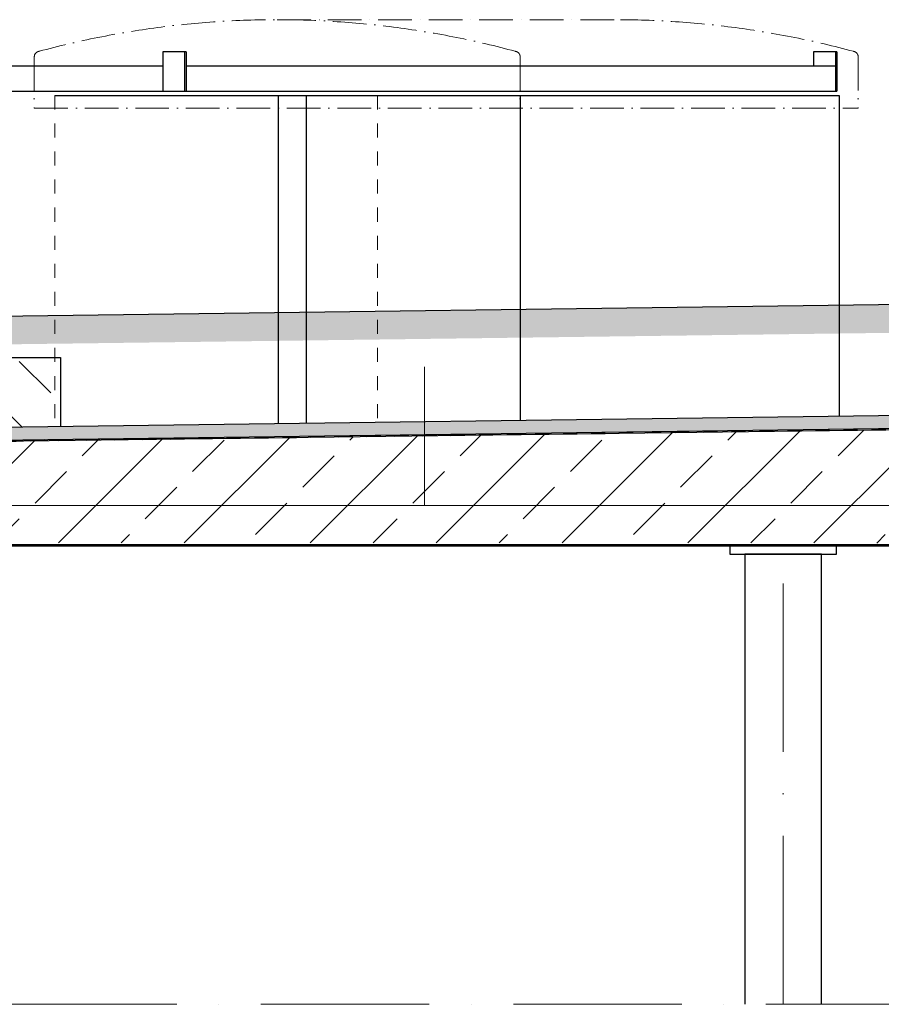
# Model space of a CAD drawing. Header units: millimetres. Extents: x 2605 to 1198744, y 17680 to 73723.
# Tile 398 of 656: x 10220 to 13291, y 51050 to 54559. Entities that reach past the tile are written whole.
import ezdxf

# ---------------------------------------------------------------- set-up
doc = ezdxf.new("R2010")
doc.units = ezdxf.units.MM
doc.linetypes.add('ACAD_ISO10W100', pattern=[18, 12, -3, 0, -3])
doc.linetypes.add('JIS_02_1.0', pattern=[2, 1, -1])
doc.layers.add('Mittellinien', color=7, linetype='Continuous', lineweight=5)
doc.layers.add('Verz. Bandstahl 30x3_5mm im Beton', color=5, linetype='GRENZE1', lineweight=18)
doc.linetypes.add('GRENZE1', pattern='A,6.35,-2.54,[133,ltypeshp.shx,S=2.54,R=0,X=-2.54,Y=0],-2.54,25.4', length=36.83)

msp = doc.modelspace()

# ---------------------------------------------------------------- hatches: boundary and pattern name
at = {"lineweight": 13}
h = msp.add_hatch(dxfattribs=at)
h.set_pattern_fill('ANSI33', color=256, scale=50, angle=90, style=0)
h.set_pattern_definition([(135, (-21381.03, 16915), (-224.5064, -224.5064), []), (135, (-21381.03, 17139.5), (-224.5064, -224.5064), [158.75, -79.375])])
h.paths.add_polyline_path([(10065.21586, 54289.15536), (9815.06347, 54289.15536), (9815.06347, 53543.82884), (10065.21586, 53547.08861)])
h.paths.add_polyline_path([(10065.21586, 53355.2295), (10065.21586, 53547.08861), (9815.06347, 53543.82884), (9815.06347, 53355.2295), (9515.06347, 53355.2295), (9515.06347, 53097.60323), (10365.21586, 53108.6817), (10365.21586, 53355.2295)])
h = msp.add_hatch()
h.set_pattern_fill('EARTH', color=256, scale=12.5, angle=45.64495339, style=0)
h.set_pattern_definition([(45.645, (10075.91, 53036.38), (-1.2636, 112.2461), [79.375, -79.375]), (45.645, (10054.63, 53057.19), (-1.2636, 112.2461), [79.375, -79.375]), (45.645, (10033.346, 53077.996), (-1.2636, 112.2461), [79.375, -79.375]), (135.645, (10033.19, 53092.03), (-112.2461, -1.2636), [79.375, -79.375]), (135.645, (10054, 53113.31), (-112.2461, -1.2636), [79.375, -79.375]), (135.645, (10074.81, 53134.59), (-112.2461, -1.2636), [79.375, -79.375])])
h.paths.add_polyline_path([(4198.8812, 52494.77467), (4143.41118, 52577.9797), (5436.77004, 53440.21894), (16008.41302, 53577.9797), (16008.41302, 53477.97121), (5467.63824, 53340.6127)])
h = msp.add_hatch(dxfattribs=at)
h.set_pattern_fill('ANSI33', color=256, scale=50, style=0)
h.set_pattern_definition([(45, (-21381.03, 16915), (-224.5064, 224.5064), []), (45, (-21156.52, 16915), (-224.5064, 224.5064), [158.75, -79.375])])
h.paths.add_polyline_path([(8673.41118, 52689.15536), (8593.41118, 52689.15536), (8593.41118, 52705.15536), (8553.41118, 52705.15536), (8553.41118, 52707.15536), (8713.41118, 52707.15536), (8713.41118, 52705.15536), (8673.41118, 52705.15536)], flags=16)
edge = h.paths.add_edge_path(flags=16)
edge.add_arc((17408.41302, 53223.98242), 5, 0, 360)
edge = h.paths.add_edge_path(flags=16)
edge.add_arc((17408.41302, 53173.98242), 5, 0, 360)
edge = h.paths.add_edge_path()
edge.add_line((8483.41172, 51049.66842), (8782.03524, 51049.66842))
edge.add_line((8782.03524, 51049.66842), (8778.39869, 52658.15536))
edge.add_arc((8775.39869, 52658.15536), 3, -90, 0.00002165, ccw=False)
edge.add_line((8775.39869, 52655.15536), (8772.39869, 52655.15536))
edge.add_line((8772.39869, 52655.15536), (8772.39869, 52695.15536))
edge.add_line((8772.39869, 52695.15536), (8832.39869, 52695.15536))
edge.add_line((8832.39869, 52695.15536), (18702.41302, 52692.35747))
edge.add_line((18702.41302, 52692.35747), (18702.41302, 52699.15536))
edge.add_line((18702.41302, 52699.15536), (18802.41302, 52699.15536))
edge.add_line((18802.41302, 52699.15536), (18802.41302, 52914.15536))
edge.add_line((18802.41302, 52914.15536), (18702.41302, 52914.15536))
edge.add_line((18702.41302, 52914.15536), (18702.41302, 52924.15536))
edge.add_line((18702.41302, 52924.15536), (18802.41302, 52924.15536))
edge.add_line((18802.41302, 52924.15536), (18802.41302, 53149.15536))
edge.add_line((18802.41302, 53149.15536), (17508.41302, 53149.15536))
edge.add_line((17508.41302, 53149.15536), (17508.41302, 53249.15536))
edge.add_line((17508.41302, 53249.15536), (17308.41302, 53249.15536))
edge.add_line((17308.41302, 53249.15536), (17308.41302, 53149.15536))
edge.add_line((17308.41302, 53149.15536), (8483.41118, 53034.15536))
edge.add_line((8483.41118, 53034.15536), (8483.41118, 52684.15536))
edge.add_line((8483.41118, 52684.15536), (8483.41172, 51049.66842))
at = {"lineweight": 9}
h = msp.add_hatch(dxfattribs=at)
h.set_pattern_fill('BETON_UNBEWEHRT', color=0, scale=100, pattern_type=2)
h.set_pattern_definition([(45, (-21363.352, 16914.986), (-17.67767, 17.67767), [12.5, -6.25])])
h.paths.add_polyline_path([(17304.41302, 53153.07734), (17304.41302, 53199.10748), (8447.41118, 53083.69048), (8447.41118, 53037.66034)])

# ---------------------------------------------------------------- linework, layer by layer
at = {"linetype": 'ACAD_ISO10W100', "lineweight": 18, "ltscale": 10}
for p, q in [((11137.87042, 54559.15536), (12342.87042, 54559.15536)), ((10271.84501, 54426.63561), (10271.84501, 54244.15536)), ((12003.89582, 54426.63561), (12003.89582, 54244.15536)), ((13208.89582, 54426.63561), (13208.89582, 54244.15536)), ((10271.84501, 54244.15536), (13208.89582, 54244.15536))]:
    msp.add_line(p, q, dxfattribs=at)
for p, q in [((10812.80609, 54444.15536), (10729.8638, 54444.15536)), ((10729.8638, 54444.15536), (10729.8638, 54304.15536)), ((10807.80609, 54444.15536), (10807.80609, 54304.15536)), ((10812.80609, 54444.15536), (10812.80609, 54304.15536)), ((13132.80609, 54444.15536), (13049.8638, 54444.15536)), ((13049.8638, 54444.15536), (13049.8638, 54394.15536)), ((13127.80609, 54444.15536), (13127.80609, 54304.15536)), ((13132.80609, 54444.15536), (13132.80609, 54304.15536)), ((9747.32226, 54394.15536), (10729.8638, 54394.15536)), ((10812.80609, 54394.15536), (13127.80609, 54394.15536)), ((9747.32226, 54304.15536), (13132.80609, 54304.15536)), ((10345.14628, 54289.15536), (13140.59455, 54289.15536)), ((11140.59455, 54289.15536), (11140.59455, 53121.62501)), ((11240.59455, 54289.15536), (11240.59455, 53122.75071)), ((12003.89582, 54289.15536), (12003.89582, 53131.34322)), ((13140.59455, 54289.15536), (13140.59455, 53144.90795)), ((16008.41302, 53577.9797), (5436.77004, 53440.21894)), ((17307.76152, 53199.15111), (8447.41118, 53083.69048)), ((17304.41302, 53153.07734), (8447.41118, 53037.66034)), ((17308.41302, 53149.15536), (8483.41118, 53034.15536)), ((8818.41302, 52689.15536), (29998.41302, 52689.15536)), ((8818.41302, 52684.15536), (29998.41302, 52684.15536))]:
    msp.add_line(p, q)
at = {"linetype": 'JIS_02_1.0', "lineweight": 18, "ltscale": 50}
for p, q in [((10345.14628, 54289.15536), (10345.14628, 53112.67062)), ((11495.14628, 54289.15536), (11495.14628, 53125.61621))]:
    msp.add_line(p, q, dxfattribs=at)
at = {"linetype": 'JIS_02_1.0', "lineweight": 50, "ltscale": 50}
msp.add_line((17306.41302, 53151.12947), (8445.41118, 53035.66034), dxfattribs=at)
at = {"linetype": 'ACAD_ISO10W100', "lineweight": 18, "ltscale": 50}
msp.add_line((12941.25629, 51049.66842), (12941.25629, 52684.15536), dxfattribs=at)
for points in [[(9515.06347, 53097.60323), (9515.06347, 53355.2295), (9815.06347, 53355.2295), (9815.06347, 54289.15536), (10065.21586, 54289.15536), (10065.21586, 53355.2295), (10365.21586, 53355.2295), (10365.21586, 53108.6817)], [(13077.75629, 51049.66842), (13077.75629, 52654.15536), (12804.75629, 52654.15536), (12804.75629, 51049.66842)]]:
    msp.add_lwpolyline(points)
msp.add_lwpolyline([(12751.25629, 52654.15536), (13131.25629, 52654.15536), (13131.25629, 52684.15536), (12751.25629, 52684.15536)], close=True)
at = {"linetype": 'ACAD_ISO10W100', "lineweight": 18, "ltscale": 10}
for centre, radius, start, end in [((11137.87042, 51307.33247), 3251.82288, 74.87182822, 105.12817178), ((12342.87042, 51307.33247), 3251.82288, 74.87182822, 90), ((10291.84501, 54426.63561), 20, 97.56408589, 180), ((11983.89582, 54426.63561), 20, 0, 82.43591411), ((13188.89582, 54426.63561), 20, 0, 82.43591411)]:
    msp.add_arc(centre, radius, start, end, dxfattribs=at)
at = {"layer": 'Mittellinien', "linetype": 'ACAD_ISO10W100', "ltscale": 50}
msp.add_line((3878.80074, 51049.66842), (33180.27605, 51049.66842), dxfattribs=at)
at = {"layer": 'Verz. Bandstahl 30x3_5mm im Beton', "ltscale": 15}
msp.add_line((11662.84193, 52827.45606), (8193.41118, 52827.45606), dxfattribs=at)
msp.add_lwpolyline([(17408.41302, 52827.45606), (11662.84193, 52827.45606), (11662.84193, 53321.46729)], dxfattribs=at)

doc.saveas('drawing.dxf')
